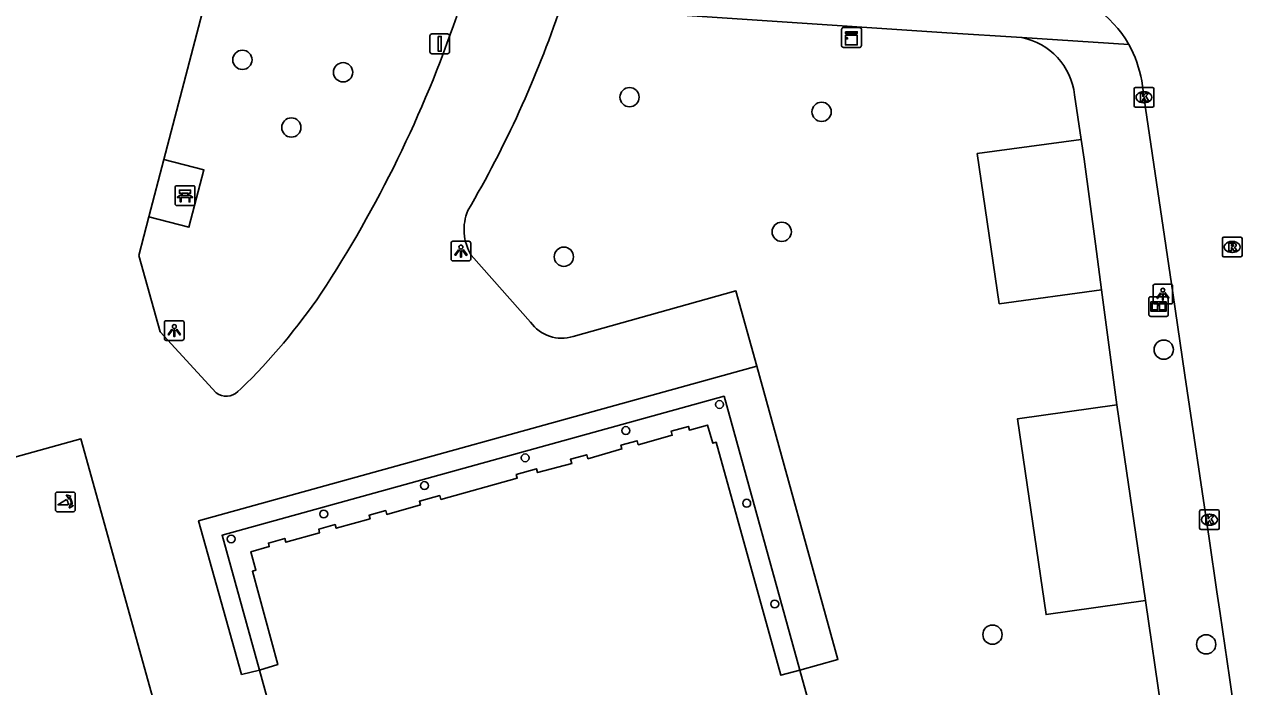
# Model space of a CAD drawing. Extents: x 159053 to 160041, y 380450 to 381422.
# Drawn here: x 159241.7 to 159304.1, y 381152.2 to 381185.8 of the extents above; entities that cross this region are included whole.
import ezdxf

# ---------------------------------------------------------------- set-up
doc = ezdxf.new("R2010")
doc.units = 0
for name, color, linetype in [('IMGEO_Bank', 7, 'Continuous'), ('IMGEO_Boom', 7, 'Continuous'), ('IMGEO_Informatiebord', 7, 'Continuous'), ('IMGEO_Kast', 7, 'Continuous'), ('IMGEO_Kolk', 7, 'Continuous'), ('IMGEO_Lichtpunt', 7, 'Continuous'), ('IMGEO_Pand', 7, 'Continuous'), ('IMGEO_Pand_overbouw', 7, 'Continuous'), ('IMGEO_Pand_vergunning_verleend', 7, 'Continuous'), ('IMGEO_Parkeervlak_open', 7, 'Continuous'), ('IMGEO_Poller', 7, 'Continuous'), ('IMGEO_Rijbaan_lokaal_open', 7, 'Continuous'), ('IMGEO_Rioolput', 7, 'Continuous'), ('IMGEO_Verkeersbordpaal', 7, 'Continuous'), ('IMGEO_Voetpad_open', 7, 'Continuous')]:
    doc.layers.add(name, color=color, linetype=linetype)

msp = doc.modelspace()

# ---------------------------------------------------------------- linework, layer by layer
at = {"layer": 'IMGEO_Bank'}
for p, q in [((159249.302, 381176.693), (159249.302, 381177.534)), ((159249.302, 381177.534), (159249.302, 381176.693)), ((159249.377, 381177.618), (159250.218, 381177.618)), ((159250.218, 381177.618), (159249.377, 381177.618)), ((159249.999, 381177.016), (159249.606, 381177.016)), ((159249.611, 381177.124), (159249.611, 381177.23)), ((159249.655, 381177.23), (159249.655, 381177.124)), ((159249.943, 381177.236), (159249.661, 381177.236)), ((159249.661, 381177.118), (159249.943, 381177.118)), ((159249.949, 381177.124), (159249.949, 381177.23)), ((159249.993, 381177.23), (159249.993, 381177.124)), ((159250.302, 381177.543), (159250.302, 381176.702)), ((159250.302, 381176.702), (159250.302, 381177.543)), ((159250.227, 381176.618), (159249.386, 381176.618)), ((159249.386, 381176.618), (159250.227, 381176.618))]:
    msp.add_line(p, q, dxfattribs=at)
for points in [[(159249.549, 381177.016), (159249.407, 381177.016), (159249.519, 381177.118), (159249.605, 381177.118)], [(159249.605, 381177.236), (159249.519, 381177.236), (159249.519, 381177.397), (159250.082, 381177.397), (159250.082, 381177.236), (159249.999, 381177.236)], [(159249.599, 381177.009), (159249.599, 381176.802), (159249.556, 381176.802), (159249.556, 381177.009)], [(159249.999, 381177.118), (159250.082, 381177.118), (159250.194, 381177.016), (159250.055, 381177.016)], [(159250.049, 381177.009), (159250.049, 381176.802), (159250.005, 381176.802), (159250.005, 381177.009)]]:
    msp.add_lwpolyline(points, dxfattribs=at)
for centre, radius, start, end in [((159249.38, 381177.54), 0.0779, 92.4484, 184.28452), ((159249.38, 381177.54), 0.0779, 92.4484, 184.28452), ((159249.549, 381177.009), 0.00671, 2.89567, 87.10433), ((159249.606, 381177.009), 0.00671, 92.89567, 177.10433), ((159249.604, 381177.229), 0.00671, 2.89567, 87.10433), ((159249.604, 381177.125), 0.00671, 272.89567, 357.10433), ((159249.661, 381177.229), 0.00671, 92.89567, 177.10433), ((159249.661, 381177.125), 0.00671, 182.89567, 267.10433), ((159249.943, 381177.229), 0.00671, 2.89567, 87.10433), ((159249.943, 381177.125), 0.00671, 272.89567, 357.10433), ((159250, 381177.229), 0.00671, 92.89567, 177.10433), ((159250, 381177.125), 0.00671, 182.89567, 267.10433), ((159249.998, 381177.009), 0.00671, 2.89567, 87.10433), ((159250.055, 381177.009), 0.00671, 92.89567, 177.10433), ((159250.224, 381177.54), 0.0779, 2.4484, 94.28452), ((159250.224, 381177.54), 0.0779, 2.4484, 94.28452), ((159249.38, 381176.696), 0.0779, 182.4484, 274.28452), ((159249.38, 381176.696), 0.0779, 182.4484, 274.28452), ((159250.224, 381176.696), 0.0779, 272.4484, 4.28452), ((159250.224, 381176.696), 0.0779, 272.4484, 4.28452)]:
    msp.add_arc(centre, radius, start, end, dxfattribs=at)
at = {"layer": 'IMGEO_Boom'}
for centre in [(159252.712, 381184.007), (159257.818, 381183.375), (159272.344, 381182.112), (159282.083, 381181.369), (159255.194, 381180.573), (159280.062, 381175.282), (159269.013, 381174.015), (159299.432, 381169.302), (159290.748, 381154.842), (159301.582, 381154.349)]:
    msp.add_circle(centre, 0.489, dxfattribs=at)
at = {"layer": 'IMGEO_Informatiebord'}
for p, q in [((159298.675, 381171.088), (159298.675, 381171.888)), ((159298.675, 381171.888), (159298.675, 381171.088)), ((159298.775, 381171.988), (159299.565, 381171.988)), ((159299.565, 381171.988), (159298.775, 381171.988)), ((159299.665, 381171.888), (159299.665, 381171.088)), ((159299.665, 381171.088), (159299.665, 381171.888)), ((159299.565, 381170.988), (159298.775, 381170.988)), ((159298.775, 381170.988), (159299.565, 381170.988))]:
    msp.add_line(p, q, dxfattribs=at)
for points in [[(159298.776, 381171.72), (159299.564, 381171.72), (159299.564, 381171.256), (159298.776, 381171.256), (159298.776, 381171.72)], [(159298.841, 381171.655), (159298.841, 381171.321), (159299.116, 381171.321), (159299.117, 381171.534), (159299.221, 381171.535), (159299.222, 381171.321), (159299.499, 381171.321), (159299.499, 381171.655), (159299.223, 381171.655), (159299.223, 381171.575), (159299.117, 381171.575), (159299.117, 381171.655), (159298.841, 381171.655)]]:
    msp.add_lwpolyline(points, dxfattribs=at)
for centre, start, end in [((159298.775, 381171.888), 90, 180), ((159298.775, 381171.888), 90, 180), ((159299.565, 381171.888), 0, 90), ((159299.565, 381171.888), 360, 90), ((159298.775, 381171.088), 180, 270), ((159298.775, 381171.088), 180, 270), ((159299.565, 381171.088), 270, 0), ((159299.565, 381171.088), 270, 0)]:
    msp.add_arc(centre, 0.1, start, end, dxfattribs=at)
at = {"layer": 'IMGEO_Kast'}
for p, q in [((159283.098, 381184.716), (159283.098, 381185.557)), ((159283.098, 381185.557), (159283.098, 381184.716)), ((159283.173, 381185.641), (159284.014, 381185.641)), ((159284.014, 381185.641), (159283.173, 381185.641)), ((159284.098, 381185.566), (159284.098, 381184.725)), ((159284.098, 381184.725), (159284.098, 381185.566)), ((159284.023, 381184.641), (159283.182, 381184.641)), ((159283.182, 381184.641), (159284.023, 381184.641))]:
    msp.add_line(p, q, dxfattribs=at)
for points in [[(159283.293, 381185.431), (159283.893, 381185.431), (159283.893, 381185.346), (159283.293, 381185.346), (159283.293, 381185.431)], [(159283.293, 381185.256), (159283.893, 381185.256), (159283.893, 381184.767), (159283.293, 381184.767), (159283.293, 381185.256)]]:
    msp.add_lwpolyline(points, dxfattribs=at)
msp.add_circle((159283.377, 381185.105), 0.0377, dxfattribs=at)
for centre, start, end in [((159283.176, 381185.563), 92.4484, 184.28452), ((159283.176, 381185.563), 92.4484, 184.28452), ((159284.02, 381185.563), 2.4484, 94.28452), ((159284.02, 381185.563), 2.4484, 94.28452), ((159283.176, 381184.719), 182.4484, 274.28452), ((159283.176, 381184.719), 182.4484, 274.28452), ((159284.02, 381184.719), 272.4484, 4.28452), ((159284.02, 381184.719), 272.4484, 4.28452)]:
    msp.add_arc(centre, 0.0779, start, end, dxfattribs=at)
at = {"layer": 'IMGEO_Kolk'}
for p, q in [((159297.928, 381181.681), (159297.928, 381182.533)), ((159298.003, 381182.607), (159298.855, 381182.607)), ((159298.416, 381182.387), (159298.441, 381182.387)), ((159298.929, 381182.533), (159298.929, 381181.681)), ((159298.855, 381181.607), (159298.003, 381181.607)), ((159298.439, 381181.827), (159298.414, 381181.827)), ((159301.249, 381160.246), (159301.249, 381161.098)), ((159301.324, 381161.172), (159302.176, 381161.172)), ((159301.737, 381160.952), (159301.762, 381160.952)), ((159302.25, 381161.098), (159302.25, 381160.246)), ((159302.176, 381160.172), (159301.324, 381160.172)), ((159301.76, 381160.392), (159301.735, 381160.392))]:
    msp.add_line(p, q, dxfattribs=at)
for points in [[(159297.928, 381181.681), (159297.928, 381182.533)], [(159298.003, 381182.607), (159298.855, 381182.607)], [(159298.249, 381182.307), (159298.372, 381182.307), (159298.372, 381182.156), (159298.502, 381182.307), (159298.666, 381182.307), (159298.52, 381182.156), (159298.673, 381181.907), (159298.521, 381181.907), (159298.436, 381182.071), (159298.372, 381182.004), (159298.372, 381181.907), (159298.249, 381181.907), (159298.249, 381182.307)], [(159298.929, 381182.533), (159298.929, 381181.681)], [(159298.855, 381181.607), (159298.003, 381181.607)], [(159301.249, 381160.246), (159301.249, 381161.098)], [(159301.324, 381161.172), (159302.176, 381161.172)], [(159301.57, 381160.872), (159301.693, 381160.872), (159301.693, 381160.721), (159301.823, 381160.872), (159301.987, 381160.872), (159301.841, 381160.721), (159301.994, 381160.472), (159301.842, 381160.472), (159301.757, 381160.636), (159301.693, 381160.569), (159301.693, 381160.472), (159301.57, 381160.472), (159301.57, 381160.872)], [(159302.25, 381161.098), (159302.25, 381160.246)], [(159302.176, 381160.172), (159301.324, 381160.172)]]:
    msp.add_lwpolyline(points, dxfattribs=at)
for centre, start, end in [((159298.005, 381182.531), 91.55205, 178.44795), ((159298.005, 381182.531), 91.55205, 178.44795), ((159298.853, 381182.531), 1.55205, 88.44795), ((159298.853, 381182.531), 1.55205, 88.44795), ((159298.005, 381181.683), 181.55205, 268.44795), ((159298.005, 381181.683), 181.55205, 268.44795), ((159298.853, 381181.683), 271.55205, 358.44795), ((159298.853, 381181.683), 271.55205, 358.44795), ((159301.326, 381161.096), 91.55205, 178.44795), ((159301.326, 381161.096), 91.55205, 178.44795), ((159302.174, 381161.096), 1.55205, 88.44795), ((159302.174, 381161.096), 1.55205, 88.44795), ((159301.326, 381160.248), 181.55205, 268.44795), ((159301.326, 381160.248), 181.55205, 268.44795), ((159302.174, 381160.248), 271.55205, 358.44795), ((159302.174, 381160.248), 271.55205, 358.44795)]:
    msp.add_arc(centre, 0.0765, start, end, dxfattribs=at)
for centre, major_axis, ratio, start_param, end_param in [((159298.415, 381182.107), (-0.387, 0.002), 0.722429, 4.712389, 7.853982), ((159298.44, 381182.107), (-0.39, 0.002), 0.717154, 1.570796, 4.712389), ((159301.736, 381160.672), (-0.387, 0.002), 0.722429, 4.712389, 7.853982), ((159301.761, 381160.672), (-0.39, 0.002), 0.717154, 1.570796, 4.712389)]:
    msp.add_ellipse(centre, major_axis=major_axis, ratio=ratio, start_param=start_param, end_param=end_param, dxfattribs=at)
at = {"layer": 'IMGEO_Lichtpunt'}
for p, q in [((159263.295, 381174.708), (159263.295, 381173.901)), ((159263.295, 381174.708), (159263.295, 381173.901)), ((159264.197, 381174.803), (159263.389, 381174.803)), ((159264.197, 381174.803), (159263.389, 381174.803)), ((159264.291, 381173.901), (159264.291, 381174.708)), ((159264.291, 381173.901), (159264.291, 381174.708)), ((159263.389, 381173.807), (159264.197, 381173.807)), ((159263.389, 381173.807), (159264.197, 381173.807)), ((159298.888, 381172.523), (159298.888, 381171.716)), ((159298.888, 381172.523), (159298.888, 381171.716)), ((159299.79, 381172.618), (159298.982, 381172.618)), ((159299.79, 381172.618), (159298.982, 381172.618)), ((159299.884, 381171.716), (159299.884, 381172.523)), ((159299.884, 381171.716), (159299.884, 381172.523)), ((159298.982, 381171.622), (159299.79, 381171.622)), ((159298.982, 381171.622), (159299.79, 381171.622)), ((159249.661, 381170.77), (159248.853, 381170.77)), ((159249.661, 381170.77), (159248.853, 381170.77)), ((159248.759, 381170.675), (159248.759, 381169.868)), ((159248.759, 381170.675), (159248.759, 381169.868)), ((159249.755, 381169.868), (159249.755, 381170.675)), ((159249.755, 381169.868), (159249.755, 381170.675)), ((159248.853, 381169.774), (159249.661, 381169.774)), ((159248.853, 381169.774), (159249.661, 381169.774))]:
    msp.add_line(p, q, dxfattribs=at)
for points in [[(159263.669, 381174.372), (159263.708, 381174.344), (159263.52, 381174.082), (159263.482, 381174.109), (159263.669, 381174.372)], [(159263.771, 381174.324), (159263.818, 381174.324), (159263.818, 381174.002), (159263.771, 381174.002), (159263.771, 381174.324)], [(159263.881, 381174.344), (159263.919, 381174.371), (159264.106, 381174.109), (159264.067, 381174.081), (159263.881, 381174.344)], [(159299.262, 381172.187), (159299.301, 381172.159), (159299.113, 381171.897), (159299.075, 381171.924), (159299.262, 381172.187)], [(159299.364, 381172.139), (159299.411, 381172.139), (159299.411, 381171.817), (159299.364, 381171.817), (159299.364, 381172.139)], [(159299.474, 381172.159), (159299.512, 381172.186), (159299.699, 381171.924), (159299.66, 381171.896), (159299.474, 381172.159)], [(159249.133, 381170.339), (159249.172, 381170.311), (159248.984, 381170.049), (159248.946, 381170.076), (159249.133, 381170.339)], [(159249.235, 381170.291), (159249.282, 381170.291), (159249.282, 381169.969), (159249.235, 381169.969), (159249.235, 381170.291)], [(159249.345, 381170.311), (159249.383, 381170.338), (159249.57, 381170.076), (159249.531, 381170.048), (159249.345, 381170.311)]]:
    msp.add_lwpolyline(points, dxfattribs=at)
for centre in [(159263.794, 381174.506), (159299.387, 381172.321), (159249.258, 381170.473)]:
    msp.add_circle(centre, 0.0994, dxfattribs=at)
for centre, start, end in [((159263.389, 381174.708), 90, 180), ((159263.389, 381174.708), 90, 180), ((159264.197, 381174.708), 0, 90), ((159264.197, 381174.708), 0, 90), ((159263.389, 381173.901), 180, 270), ((159263.389, 381173.901), 180, 270), ((159264.197, 381173.901), 270, 0), ((159264.197, 381173.901), 270, 360), ((159298.982, 381172.523), 90, 180), ((159298.982, 381172.523), 90, 180), ((159299.79, 381172.523), 0, 90), ((159299.79, 381172.523), 0, 90), ((159298.982, 381171.716), 180, 270), ((159298.982, 381171.716), 180, 270), ((159299.79, 381171.716), 270, 0), ((159299.79, 381171.716), 270, 360), ((159248.853, 381170.675), 90, 180), ((159248.853, 381170.675), 90, 180), ((159249.661, 381170.675), 0, 90), ((159249.661, 381170.675), 0, 90), ((159248.853, 381169.868), 180, 270), ((159248.853, 381169.868), 180, 270), ((159249.661, 381169.868), 270, 0), ((159249.661, 381169.868), 270, 360)]:
    msp.add_arc(centre, 0.0946, start, end, dxfattribs=at)
at = {"layer": 'IMGEO_Pand'}
for points in [[(159253.576, 381153.044), (159254.513, 381153.32), (159253.22, 381158.059), (159253.4, 381158.117), (159253.135, 381159.05), (159254.077, 381159.311), (159254.033, 381159.489), (159254.862, 381159.722), (159254.916, 381159.529), (159256.628, 381160.013), (159256.584, 381160.192), (159257.412, 381160.43), (159257.467, 381160.238), (159259.183, 381160.719), (159259.138, 381160.904), (159259.978, 381161.134), (159260.031, 381160.941), (159261.739, 381161.425), (159261.692, 381161.607), (159262.723, 381161.896), (159262.777, 381161.703), (159266.65, 381162.788), (159266.599, 381162.971), (159267.626, 381163.255), (159267.679, 381163.062), (159269.41, 381163.524), (159269.346, 381163.743), (159270.175, 381163.973), (159270.236, 381163.764), (159271.956, 381164.262), (159271.904, 381164.453), (159272.728, 381164.682), (159272.786, 381164.475), (159274.511, 381164.96), (159274.454, 381165.162), (159275.328, 381165.404), (159275.379, 381165.221), (159276.304, 381165.477), (159276.56, 381164.552), (159276.743, 381164.603), (159280.014, 381152.78), (159280.978, 381153.047)], [(159257.602, 381138.448), (159253.576, 381153.044)], [(159287.469, 381129.052), (159287.62, 381129.099), (159280.978, 381153.047)]]:
    msp.add_lwpolyline(points, dxfattribs=at)
for centre, start, end in [((159276.906, 381166.519), 90, 270), ((159276.906, 381166.519), 270, 90), ((159272.156, 381165.196), 90, 270), ((159272.156, 381165.196), 270, 90), ((159267.05, 381163.814), 90, 270), ((159267.05, 381163.814), 270, 90), ((159261.944, 381162.406), 90, 270), ((159261.944, 381162.406), 270, 90), ((159278.285, 381161.508), 90, 270), ((159278.285, 381161.508), 270, 90), ((159256.837, 381160.963), 90, 270), ((159256.837, 381160.963), 270, 90), ((159252.142, 381159.696), 90, 270), ((159252.142, 381159.696), 270, 90), ((159279.706, 381156.398), 90, 270), ((159279.706, 381156.398), 270, 90)]:
    msp.add_arc(centre, 0.2, start, end, dxfattribs=at)
at = {"layer": 'IMGEO_Pand_overbouw'}
for points in [[(159280.978, 381153.047), (159277.135, 381166.934), (159251.679, 381159.885), (159253.576, 381153.044), (159254.513, 381153.32), (159253.22, 381158.059), (159253.4, 381158.117), (159253.135, 381159.05), (159254.077, 381159.311), (159254.033, 381159.489), (159254.862, 381159.722), (159254.916, 381159.529), (159256.628, 381160.013), (159256.584, 381160.192), (159257.412, 381160.43), (159257.467, 381160.238), (159259.183, 381160.719), (159259.138, 381160.904), (159259.978, 381161.134), (159260.031, 381160.941), (159261.739, 381161.425), (159261.692, 381161.607), (159262.723, 381161.896), (159262.777, 381161.703), (159266.65, 381162.788), (159266.599, 381162.971), (159267.626, 381163.255), (159267.679, 381163.062), (159269.41, 381163.524), (159269.346, 381163.743), (159270.175, 381163.973), (159270.236, 381163.764), (159271.956, 381164.262), (159271.904, 381164.453), (159272.728, 381164.682), (159272.786, 381164.475), (159274.511, 381164.96), (159274.454, 381165.162), (159275.328, 381165.404), (159275.379, 381165.221), (159276.304, 381165.477), (159276.56, 381164.552), (159276.743, 381164.603), (159280.014, 381152.78)], [(159249.617, 381146.417), (159253.067, 381147.375), (159252.059, 381151.007), (159248.609, 381150.05), (159244.524, 381164.774), (159216.821, 381157.087), (159215.484, 381161.905), (159146.712, 381142.823), (159144.149, 381142.112), (159127.074, 381137.375), (159127.322, 381136.481), (159127.96, 381134.183), (159128.847, 381130.986), (159129.855, 381127.353), (159132.702, 381117.091), (159133.413, 381114.528), (159135.79, 381105.961), (159251.903, 381138.179)]]:
    msp.add_lwpolyline(points, close=True, dxfattribs=at)
at = {"layer": 'IMGEO_Pand_vergunning_verleend'}
msp.add_lwpolyline([(159251.903, 381138.179), (159135.79, 381105.961), (159133.413, 381114.528), (159130.137, 381113.619), (159129.426, 381116.182), (159132.702, 381117.091), (159129.855, 381127.353), (159126.405, 381126.396), (159125.397, 381130.029), (159128.847, 381130.986), (159127.074, 381137.375), (159144.149, 381142.112), (159143.24, 381145.388), (159145.803, 381146.1), (159146.712, 381142.823), (159215.484, 381161.905), (159216.821, 381157.087), (159244.524, 381164.774), (159248.609, 381150.05), (159252.059, 381151.007), (159253.067, 381147.375), (159249.617, 381146.417), (159251.903, 381138.179)], dxfattribs=at)
at = {"layer": 'IMGEO_Parkeervlak_open'}
for points in [[(159295.246, 381179.972), (159289.973, 381179.251), (159291.09, 381171.631), (159296.278, 381172.341)], [(159297.057, 381166.506), (159292.017, 381165.794), (159293.468, 381155.863), (159298.503, 381156.571)]]:
    msp.add_lwpolyline(points, dxfattribs=at)
at = {"layer": 'IMGEO_Poller'}
for p, q in [((159244.137, 381162.074), (159243.329, 381162.074)), ((159244.137, 381162.074), (159243.329, 381162.074)), ((159243.235, 381161.979), (159243.235, 381161.172)), ((159243.235, 381161.979), (159243.235, 381161.172)), ((159244.231, 381161.172), (159244.231, 381161.979)), ((159244.231, 381161.172), (159244.231, 381161.979)), ((159243.329, 381161.077), (159244.137, 381161.077)), ((159243.329, 381161.077), (159244.137, 381161.077))]:
    msp.add_line(p, q, dxfattribs=at)
for points in [[(159243.87, 381161.43), (159243.357, 381161.43), (159243.787, 381161.705)], [(159243.914, 381161.803), (159243.902, 381161.73), (159243.777, 381161.935)], [(159243.777, 381161.935), (159244.008, 381161.869), (159243.937, 381161.837)], [(159243.93, 381161.258), (159243.996, 381161.489), (159244.026, 381161.421)], [(159244.062, 381161.394), (159244.134, 381161.383), (159243.93, 381161.258)]]:
    msp.add_lwpolyline(points, dxfattribs=at)
for centre, radius, start, end in [((159243.329, 381161.979), 0.0946, 90, 180), ((159243.329, 381161.979), 0.0946, 90, 180), ((159244.137, 381161.979), 0.0946, 0, 90), ((159244.137, 381161.979), 0.0946, 0, 90), ((159243.542, 381161.48), 0.332, 351.32473, 42.4854), ((159243.556, 381161.49), 0.476, 351.75274, 41.16905), ((159243.556, 381161.49), 0.516, 349.35686, 42.29123), ((159243.329, 381161.172), 0.0946, 180, 270), ((159243.329, 381161.172), 0.0946, 180, 270), ((159244.137, 381161.172), 0.0946, 270, 0), ((159244.137, 381161.172), 0.0946, 270, 0)]:
    msp.add_arc(centre, radius, start, end, dxfattribs=at)
at = {"layer": 'IMGEO_Rijbaan_lokaal_open'}
for points in [[(159248.729, 381178.948), (159251.232, 381188.531), (159253.184, 381190.129)], [(159298.315, 381182.944), (159298.504, 381181.554), (159299.889, 381172.19), (159300.509, 381167.999), (159301.731, 381159.728), (159302.132, 381157.016), (159302.294, 381155.916), (159302.763, 381152.666), (159304.139, 381143.129), (159304.737, 381139.073)], [(159247.971, 381176.046), (159248.729, 381178.948)], [(159251.387, 381167.104), (159248.549, 381170.208), (159247.456, 381174.072), (159247.971, 381176.046)], [(159267.319, 381170.694), (159264.318, 381174.089)], [(159278.791, 381168.465), (159277.74, 381172.284), (159269.491, 381169.977)], [(159253.576, 381153.044), (159252.666, 381152.826), (159250.492, 381160.623), (159278.791, 381168.465)], [(159252.64, 381167.318), (159252.485, 381167.174)]]:
    msp.add_lwpolyline(points, dxfattribs=at)
for centre, radius, start, end in [((159292.731, 381181.988), 5.666, 29.56252, 82.18417), ((159215.82, 381204.595), 55.969, 329.70583, 341.31241), ((159204.462, 381206.422), 62.474, 326.74088, 341.13108), ((159292.698, 381181.981), 5.699, 9.72868, 29.46056), ((159266.47, 381175.395), 2.518, 157.40897, 211.24578), ((159230.281, 381190.206), 31.997, 314.33095, 325.66794), ((159268.896, 381171.822), 1.938, 215.5759, 287.8869), ((159251.894, 381167.792), 0.855, 233.61164, 313.68396)]:
    msp.add_arc(centre, radius, start, end, dxfattribs=at)
at = {"layer": 'IMGEO_Rioolput'}
for p, q in [((159302.404, 381174.086), (159302.404, 381174.938)), ((159302.479, 381175.012), (159303.331, 381175.012)), ((159302.892, 381174.792), (159302.917, 381174.792)), ((159303.405, 381174.938), (159303.405, 381174.086)), ((159303.331, 381174.012), (159302.479, 381174.012)), ((159302.915, 381174.232), (159302.89, 381174.232))]:
    msp.add_line(p, q, dxfattribs=at)
for points in [[(159302.404, 381174.086), (159302.404, 381174.938)], [(159302.479, 381175.012), (159303.331, 381175.012)], [(159302.993, 381174.71), (159302.741, 381174.712), (159302.741, 381174.312)], [(159302.919, 381174.631), (159302.865, 381174.631), (159302.865, 381174.55)], [(159302.865, 381174.55), (159302.917, 381174.55)], [(159303.405, 381174.938), (159303.405, 381174.086)], [(159303.331, 381174.012), (159302.479, 381174.012)], [(159302.741, 381174.312), (159302.865, 381174.312), (159302.865, 381174.474), (159302.876, 381174.474)], [(159302.923, 381174.445), (159302.994, 381174.312), (159303.134, 381174.312), (159303.069, 381174.438)]]:
    msp.add_lwpolyline(points, dxfattribs=at)
for centre, radius, start, end in [((159302.481, 381174.936), 0.0765, 91.55205, 178.44795), ((159302.481, 381174.936), 0.0765, 91.55205, 178.44795), ((159302.901, 381174.739), 0.19, 274.7715, 282.96867), ((159302.925, 381174.535), 0.0964, 77.00612, 93.18647), ((159302.939, 381174.592), 0.0378, 276.66336, 79.67722), ((159302.992, 381174.6), 0.109, 350.36119, 89.41601), ((159302.99, 381174.6), 0.112, 277.58423, 350.98172), ((159303.329, 381174.936), 0.0765, 1.55205, 88.44795), ((159303.329, 381174.936), 0.0765, 1.55205, 88.44795), ((159302.481, 381174.088), 0.0765, 181.55205, 268.44795), ((159302.481, 381174.088), 0.0765, 181.55205, 268.44795), ((159302.875, 381174.421), 0.0533, 26.02933, 88.69889), ((159302.974, 381174.385), 0.108, 29.51342, 73.79051), ((159303.329, 381174.088), 0.0765, 271.55205, 358.44795), ((159303.329, 381174.088), 0.0765, 271.55205, 358.44795)]:
    msp.add_arc(centre, radius, start, end, dxfattribs=at)
for centre, major_axis, ratio, start_param, end_param in [((159302.891, 381174.512), (-0.387, 0.002), 0.722429, 4.712389, 7.853982), ((159302.916, 381174.512), (-0.39, 0.002), 0.717154, 1.570796, 4.712389)]:
    msp.add_ellipse(centre, major_axis=major_axis, ratio=ratio, start_param=start_param, end_param=end_param, dxfattribs=at)
at = {"layer": 'IMGEO_Verkeersbordpaal'}
for p, q in [((159262.223, 381184.418), (159262.223, 381185.218)), ((159262.223, 381185.218), (159262.223, 381184.418)), ((159262.323, 381185.318), (159263.113, 381185.318)), ((159263.113, 381185.318), (159262.323, 381185.318)), ((159263.213, 381185.218), (159263.213, 381184.418)), ((159263.213, 381184.418), (159263.213, 381185.218)), ((159263.113, 381184.318), (159262.323, 381184.318)), ((159262.323, 381184.318), (159263.113, 381184.318))]:
    msp.add_line(p, q, dxfattribs=at)
msp.add_lwpolyline([(159262.643, 381185.193), (159262.793, 381185.193), (159262.793, 381184.443), (159262.643, 381184.443), (159262.643, 381185.193)], dxfattribs=at)
for centre, start, end in [((159262.323, 381185.218), 90, 180), ((159262.323, 381185.218), 90, 180), ((159263.113, 381185.218), 0, 90), ((159263.113, 381185.218), 360, 90), ((159262.323, 381184.418), 180, 270), ((159262.323, 381184.418), 180, 270), ((159263.113, 381184.418), 270, 0), ((159263.113, 381184.418), 270, 0)]:
    msp.add_arc(centre, 0.1, start, end, dxfattribs=at)
at = {"layer": 'IMGEO_Voetpad_open'}
for points in [[(159269.706, 381186.63), (159288.428, 381185.373), (159292.23, 381185.138)], [(159292.23, 381185.138), (159297.66, 381184.784)], [(159295.246, 381179.972), (159294.912, 381182.231)], [(159296.278, 381172.341), (159295.968, 381174.666), (159295.395, 381178.961), (159295.246, 381179.972)], [(159248.729, 381178.948), (159250.761, 381178.418), (159250.003, 381175.515), (159247.971, 381176.046)], [(159297.057, 381166.506), (159296.278, 381172.341)], [(159280.978, 381153.047), (159282.912, 381153.581), (159278.791, 381168.465)], [(159298.503, 381156.571), (159297.057, 381166.506)], [(159299.3, 381151.1), (159298.503, 381156.571)]]:
    msp.add_lwpolyline(points, dxfattribs=at)
msp.add_arc((159291.58, 381181.848), 3.354, 6.56473, 78.82457, dxfattribs=at)

doc.saveas('drawing.dxf')
